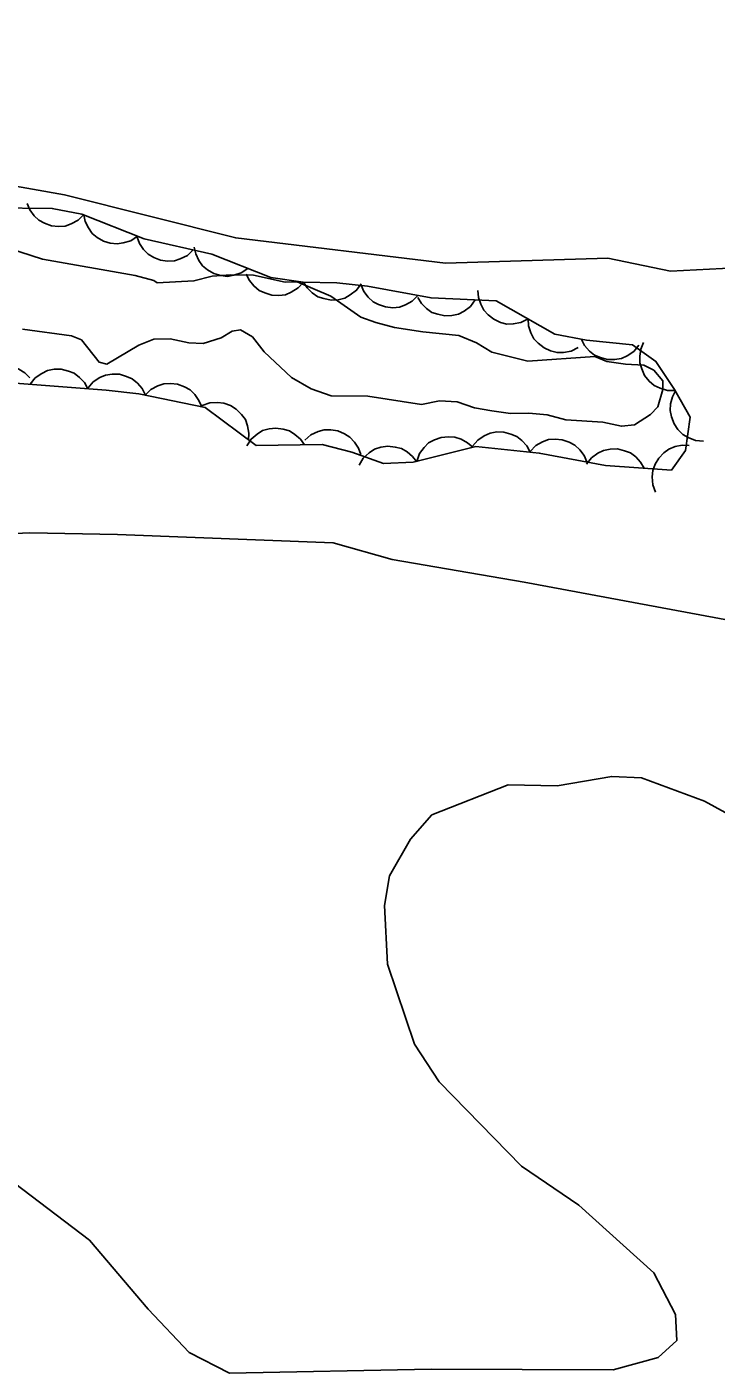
# Model space of a CAD drawing. Extents: x 336540 to 340074, y 5572036 to 5573747.
# Drawn here: x 336655.8 to 336691.7, y 5572836.6 to 5572906.6 of the extents above; entities that cross this region are included whole.
import ezdxf

# ---------------------------------------------------------------- set-up
doc = ezdxf.new("R2010")
doc.units = 0
for name, color, linetype in [('Niveau 1', 7, 'Continuous'), ('Niveau 2', 7, 'Continuous'), ('Niveau 44', 7, 'Continuous'), ('Niveau 7', 7, 'Continuous')]:
    doc.layers.add(name, color=color, linetype=linetype)

msp = doc.modelspace()

# ---------------------------------------------------------------- linework, layer by layer
at = {"layer": 'Niveau 1'}
for points in [[(336594.25, 5572906.61), (336604.32, 5572904.45), (336614.8, 5572904.83), (336616.98, 5572905.45), (336619.84, 5572905.26), (336624.14, 5572904.12), (336625.84, 5572904.21), (336630.6, 5572903.43), (336635.61, 5572901.82), (336642.08, 5572900.62), (336645.32, 5572900.29), (336647.18, 5572900.22), (336651.13, 5572899.06), (336657.8, 5572897.87), (336666.7, 5572895.63), (336677.61, 5572894.32), (336686.05, 5572894.58), (336689.31, 5572893.91), (336693.36, 5572894.12)], [(336700.98, 5572874.14), (336681.69, 5572877.73), (336674.84, 5572878.91), (336671.76, 5572879.77), (336660.56, 5572880.2), (336656, 5572880.3), (336650.61, 5572880.04), (336642.46, 5572880.3), (336639.57, 5572880.65), (336634.14, 5572881.06), (336630.95, 5572880.55), (336626.05, 5572880.47), (336620.55, 5572881.89), (336617.64, 5572882.24), (336610.18, 5572882.7), (336605.04, 5572883.96), (336595.13, 5572888.14)]]:
    msp.add_lwpolyline(points, dxfattribs=at)
at = {"layer": 'Niveau 2'}
msp.add_lwpolyline([(336653.45, 5572847.77), (336659.09, 5572843.49), (336662.14, 5572839.91), (336664.28, 5572837.65), (336666.38, 5572836.58), (336676.86, 5572836.78), (336686.33, 5572836.75), (336688.66, 5572837.39), (336689.64, 5572838.28), (336689.57, 5572839.63), (336688.43, 5572841.79), (336684.54, 5572845.32), (336681.55, 5572847.35), (336677.27, 5572851.73), (336675.99, 5572853.69), (336674.59, 5572857.86), (336674.43, 5572860.9), (336674.7, 5572862.45), (336675.79, 5572864.36), (336676.9, 5572865.62), (336680.87, 5572867.18), (336683.41, 5572867.13), (336686.25, 5572867.62), (336687.79, 5572867.54), (336691.08, 5572866.34), (336696.98, 5572863.09)], dxfattribs=at)
at = {"layer": 'Niveau 44'}
for points in [[(336654.79, 5572888.12), (336659.97, 5572887.72), (336661.67, 5572887.52), (336665.11, 5572886.81), (336667.76, 5572884.83), (336671.19, 5572884.88), (336672.73, 5572884.48), (336674.38, 5572883.89), (336675.93, 5572883.97), (336679.19, 5572884.78), (336682.48, 5572884.44), (336685.92, 5572883.8), (336689.35, 5572883.56), (336690.08, 5572884.58), (336690.33, 5572886.3), (336689.52, 5572887.75), (336688.55, 5572889.21), (336687.32, 5572890.08), (336684.94, 5572890.32), (336683.29, 5572890.63), (336680.24, 5572892.36), (336676.86, 5572892.51), (336673.55, 5572893.12), (336671.96, 5572893.29), (336670.2, 5572893.34), (336668.53, 5572893.57), (336665.45, 5572894.79), (336661.94, 5572895.59), (336658.7, 5572896.87), (336657.16, 5572897.17), (336654.04, 5572897.19)], [(336658.8, 5572896.85), (336658.51, 5572896.56), (336658.15, 5572896.36), (336657.84, 5572896.25), (336657.49, 5572896.23), (336657.12, 5572896.27), (336656.76, 5572896.4), (336656.47, 5572896.55), (336656.22, 5572896.79), (336656, 5572897.09), (336655.86, 5572897.42)], [(336661.59, 5572895.73), (336661.24, 5572895.49), (336660.85, 5572895.37), (336660.53, 5572895.32), (336660.18, 5572895.36), (336659.83, 5572895.46), (336659.5, 5572895.66), (336659.24, 5572895.86), (336659.04, 5572896.15), (336658.88, 5572896.48), (336658.8, 5572896.83)], [(336664.49, 5572895.01), (336664.19, 5572894.72), (336663.82, 5572894.54), (336663.51, 5572894.44), (336663.16, 5572894.43), (336662.79, 5572894.48), (336662.44, 5572894.62), (336662.15, 5572894.78), (336661.91, 5572895.03), (336661.7, 5572895.34), (336661.57, 5572895.67)], [(336667.33, 5572894.05), (336666.98, 5572893.81), (336666.6, 5572893.69), (336666.27, 5572893.63), (336665.92, 5572893.67), (336665.57, 5572893.78), (336665.24, 5572893.98), (336664.98, 5572894.18), (336664.78, 5572894.46), (336664.62, 5572894.8), (336664.54, 5572895.15)], [(336670.22, 5572893.34), (336669.94, 5572893.03), (336669.59, 5572892.82), (336669.29, 5572892.68), (336668.94, 5572892.64), (336668.57, 5572892.66), (336668.21, 5572892.77), (336667.91, 5572892.9), (336667.64, 5572893.14), (336667.41, 5572893.42), (336667.25, 5572893.75)], [(336673.22, 5572893.25), (336672.98, 5572892.91), (336672.65, 5572892.67), (336672.37, 5572892.5), (336672.02, 5572892.42), (336671.66, 5572892.4), (336671.28, 5572892.48), (336670.97, 5572892.57), (336670.68, 5572892.78), (336670.42, 5572893.04), (336670.22, 5572893.34)], [(336676.17, 5572892.64), (336675.87, 5572892.34), (336675.52, 5572892.15), (336675.21, 5572892.03), (336674.86, 5572892), (336674.49, 5572892.04), (336674.13, 5572892.17), (336673.84, 5572892.31), (336673.58, 5572892.55), (336673.36, 5572892.85), (336673.22, 5572893.18)], [(336681.9, 5572891.42), (336681.53, 5572891.23), (336681.13, 5572891.16), (336680.8, 5572891.15), (336680.46, 5572891.24), (336680.12, 5572891.4), (336679.83, 5572891.64), (336679.6, 5572891.87), (336679.44, 5572892.18), (336679.32, 5572892.54), (336679.29, 5572892.9)], [(336679.15, 5572892.41), (336678.9, 5572892.07), (336678.58, 5572891.83), (336678.29, 5572891.67), (336677.94, 5572891.6), (336677.58, 5572891.58), (336677.2, 5572891.66), (336676.89, 5572891.76), (336676.61, 5572891.97), (336676.35, 5572892.23), (336676.16, 5572892.54)], [(336684.51, 5572889.94), (336684.14, 5572889.75), (336683.74, 5572889.68), (336683.41, 5572889.67), (336683.07, 5572889.76), (336682.73, 5572889.92), (336682.43, 5572890.16), (336682.2, 5572890.39), (336682.04, 5572890.7), (336681.93, 5572891.06), (336681.9, 5572891.42)], [(336687.65, 5572890.05), (336687.39, 5572889.73), (336687.05, 5572889.5), (336686.75, 5572889.36), (336686.4, 5572889.3), (336686.03, 5572889.31), (336685.66, 5572889.41), (336685.36, 5572889.53), (336685.09, 5572889.75), (336684.84, 5572890.03), (336684.67, 5572890.35)], [(336689.56, 5572887.69), (336689.14, 5572887.69), (336688.76, 5572887.81), (336688.46, 5572887.95), (336688.19, 5572888.18), (336687.96, 5572888.47), (336687.81, 5572888.82), (336687.71, 5572889.13), (336687.71, 5572889.49), (336687.77, 5572889.85), (336687.9, 5572890.19)], [(336653.06, 5572887.78), (336653.22, 5572888.16), (336653.48, 5572888.47), (336653.72, 5572888.7), (336654.04, 5572888.85), (336654.39, 5572888.95), (336654.78, 5572888.97), (336655.1, 5572888.94), (336655.43, 5572888.81), (336655.74, 5572888.61), (336656, 5572888.36)], [(336656.02, 5572888.02), (336656.28, 5572888.35), (336656.62, 5572888.58), (336656.91, 5572888.73), (336657.26, 5572888.8), (336657.63, 5572888.8), (336658, 5572888.71), (336658.3, 5572888.59), (336658.58, 5572888.38), (336658.83, 5572888.11), (336659.01, 5572887.79)], [(336659.02, 5572887.83), (336659.29, 5572888.15), (336659.63, 5572888.37), (336659.93, 5572888.5), (336660.28, 5572888.55), (336660.65, 5572888.54), (336661.02, 5572888.43), (336661.32, 5572888.31), (336661.59, 5572888.08), (336661.83, 5572887.8), (336662, 5572887.48)], [(336661.99, 5572887.45), (336662.29, 5572887.75), (336662.65, 5572887.93), (336662.96, 5572888.04), (336663.31, 5572888.06), (336663.68, 5572888.02), (336664.04, 5572887.88), (336664.33, 5572887.73), (336664.58, 5572887.48), (336664.79, 5572887.18), (336664.93, 5572886.85)], [(336691.02, 5572885.06), (336690.6, 5572885.1), (336690.23, 5572885.25), (336689.94, 5572885.41), (336689.69, 5572885.67), (336689.49, 5572885.97), (336689.36, 5572886.33), (336689.28, 5572886.65), (336689.31, 5572887), (336689.4, 5572887.36), (336689.56, 5572887.68)], [(336664.96, 5572886.92), (336665.36, 5572887.06), (336665.76, 5572887.07), (336666.09, 5572887.04), (336666.42, 5572886.91), (336666.73, 5572886.72), (336667, 5572886.44), (336667.2, 5572886.18), (336667.31, 5572885.85), (336667.38, 5572885.48), (336667.37, 5572885.12)], [(336667.27, 5572884.82), (336667.5, 5572885.17), (336667.81, 5572885.43), (336668.09, 5572885.61), (336668.43, 5572885.7), (336668.79, 5572885.74), (336669.17, 5572885.68), (336669.49, 5572885.6), (336669.78, 5572885.41), (336670.06, 5572885.16), (336670.27, 5572884.87)], [(336670.3, 5572885.11), (336670.61, 5572885.39), (336670.98, 5572885.56), (336671.3, 5572885.65), (336671.65, 5572885.65), (336672.01, 5572885.59), (336672.36, 5572885.44), (336672.64, 5572885.27), (336672.88, 5572885.01), (336673.08, 5572884.7), (336673.2, 5572884.36)], [(336676.11, 5572884.01), (336676.25, 5572884.41), (336676.49, 5572884.73), (336676.73, 5572884.97), (336677.04, 5572885.13), (336677.38, 5572885.25), (336677.77, 5572885.28), (336678.09, 5572885.27), (336678.42, 5572885.16), (336678.75, 5572884.98), (336679.02, 5572884.74)], [(336679.01, 5572884.8), (336679.28, 5572885.12), (336679.62, 5572885.34), (336679.92, 5572885.48), (336680.27, 5572885.54), (336680.64, 5572885.53), (336681.01, 5572885.43), (336681.31, 5572885.31), (336681.58, 5572885.09), (336681.83, 5572884.81), (336682, 5572884.49)], [(336682, 5572884.53), (336682.3, 5572884.83), (336682.65, 5572885.02), (336682.96, 5572885.14), (336683.31, 5572885.16), (336683.68, 5572885.13), (336684.04, 5572885), (336684.33, 5572884.85), (336684.59, 5572884.61), (336684.81, 5572884.31), (336684.95, 5572883.98)], [(336673.12, 5572883.82), (336673.33, 5572884.18), (336673.63, 5572884.45), (336673.91, 5572884.64), (336674.24, 5572884.75), (336674.61, 5572884.8), (336674.99, 5572884.75), (336675.31, 5572884.68), (336675.61, 5572884.5), (336675.89, 5572884.27), (336676.11, 5572883.98)], [(336684.94, 5572883.87), (336685.2, 5572884.2), (336685.53, 5572884.43), (336685.82, 5572884.58), (336686.17, 5572884.65), (336686.54, 5572884.66), (336686.91, 5572884.56), (336687.22, 5572884.46), (336687.5, 5572884.24), (336687.75, 5572883.97), (336687.93, 5572883.66)], [(336688.52, 5572882.4), (336688.38, 5572882.79), (336688.35, 5572883.2), (336688.38, 5572883.53), (336688.5, 5572883.86), (336688.69, 5572884.18), (336688.96, 5572884.45), (336689.22, 5572884.65), (336689.54, 5572884.78), (336689.91, 5572884.85), (336690.27, 5572884.84)]]:
    msp.add_lwpolyline(points, dxfattribs=at)
at = {"layer": 'Niveau 7'}
for points in [[(336652.4, 5572895.89), (336656.66, 5572894.52), (336661.47, 5572893.67), (336662.44, 5572893.41), (336662.61, 5572893.3), (336664.53, 5572893.4), (336665.48, 5572893.65), (336666.44, 5572893.72), (336667.62, 5572893.69), (336669.27, 5572893.34), (336669.89, 5572893.35), (336671.65, 5572892.6), (336673.2, 5572891.51), (336673.99, 5572891.24), (336674.96, 5572890.98), (336676.43, 5572890.74), (336678.3, 5572890.55), (336679.21, 5572890.18), (336680.01, 5572889.69), (336681.88, 5572889.23), (336685.37, 5572889.47), (336686, 5572889.21), (336686.96, 5572889.06), (336687.92, 5572889.02), (336688.43, 5572888.75), (336688.9, 5572888.2), (336688.91, 5572887.75), (336688.65, 5572886.84), (336688.26, 5572886.44), (336687.43, 5572885.91), (336686.75, 5572885.84), (336685.79, 5572886.04), (336683.87, 5572886.17), (336682.9, 5572886.43), (336681.94, 5572886.52), (336680.98, 5572886.5), (336680.02, 5572886.64), (336679.12, 5572886.79), (336678.21, 5572887.11), (336677.3, 5572887.15), (336676.35, 5572886.96), (336673.57, 5572887.4), (336671.66, 5572887.41), (336670.63, 5572887.78), (336669.6, 5572888.38), (336668.17, 5572889.7), (336667.58, 5572890.48), (336666.95, 5572890.86)], [(336666.95, 5572890.86), (336666.51, 5572890.79), (336665.95, 5572890.44), (336665, 5572890.14), (336664.26, 5572890.18), (336663.3, 5572890.38), (336662.45, 5572890.36), (336661.67, 5572890.06), (336660, 5572889.06), (336659.6, 5572889.17), (336658.68, 5572890.33), (336658.16, 5572890.54), (336655.62, 5572890.88)]]:
    msp.add_lwpolyline(points, dxfattribs=at)

doc.saveas('drawing.dxf')
